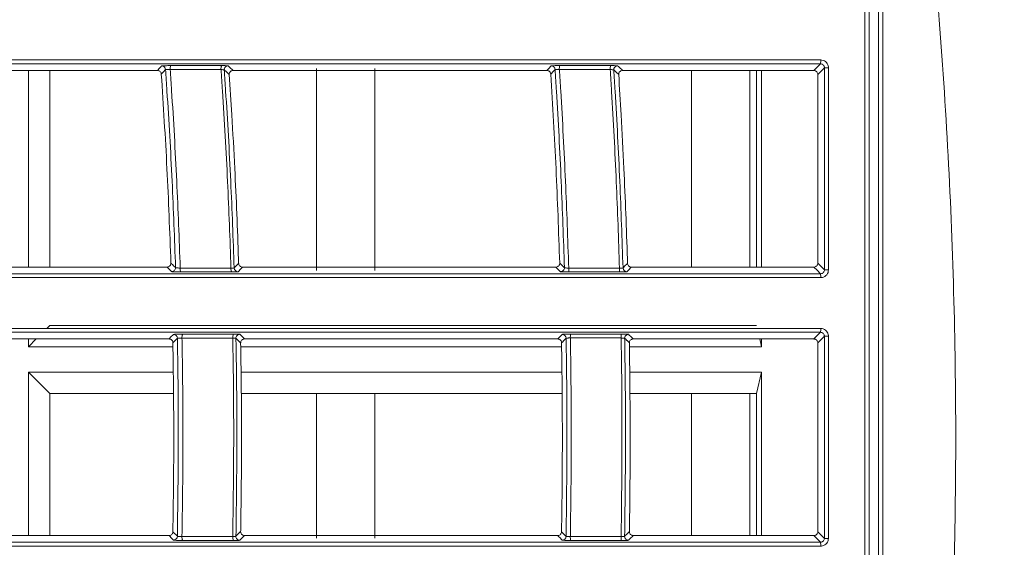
# Model space of a CAD drawing. Header units: millimetres. Extents: x 0 to 1118, y 0 to 864.
# Tile 416 of 512: x 590 to 603, y 419 to 426. Entities that reach past the tile are written whole.
import ezdxf

# ---------------------------------------------------------------- set-up
doc = ezdxf.new("R2010")
doc.units = ezdxf.units.MM
doc.styles.add('SLDTEXTSTYLE0', font='TXT', dxfattribs={"width": 0.605})
doc.dimstyles.new('SLDDIMSTYLE0', dxfattribs={"dimtxt": 3.175, "dimasz": 3.302, "dimexe": 0, "dimexo": 0.0625, "dimgap": 0.79375, "dimtad": 0, "dimdec": 1, "dimlfac": 4, "dimrnd": 1e-09, "dimzin": 12, "dimdsep": 46, "dimtxsty": 'SLDTEXTSTYLE0', "dimsah": 1, "dimcen": 0.09, "dimadec": 0, "dimazin": 3, "dimtfac": 1, "dimtofl": 0, "dimtmove": 0, "dimatfit": 3, "dimfxl": 1, "dimfrac": 2, "dimtolj": 1, "dimtzin": 12, "dimarcsym": 0})

# ---------------------------------------------------------------- blocks, each defined once
blk = doc.blocks.new('_D')
at = {"color": 7, "linetype": 'Continuous', "lineweight": 0}
for p, q in [((523.725, 418.739), (523.725, 362.273)), ((602.598, 372.505), (602.598, 362.273)), ((523.725, 363.873), (554.251, 363.873)), ((602.598, 363.873), (565.165, 363.873))]:
    blk.add_line(p, q, dxfattribs=at)
for points in [[(523.725, 363.873), (527.027, 363.365), (527.027, 364.381)], [(602.598, 363.873), (599.296, 364.381), (599.296, 363.365)]]:
    blk.add_solid(points, dxfattribs=at)
at = {"color": 7, "linetype": 'Continuous', "lineweight": 0, "insert": (554.251, 365.529), "char_height": 3.175, "attachment_point": 1, "style": 'SLDTEXTSTYLE0'}
blk.add_mtext('315.5', dxfattribs=at)

msp = doc.modelspace()

# ---------------------------------------------------------------- linework, layer by layer
at = {"color": 7, "linetype": 'Continuous', "lineweight": 15}
for p, q in [((600.9789, 436.4696), (600.9789, 404.347)), ((587.6638, 425.127), (591.7029, 425.127)), ((590.044, 425.127), (590.044, 422.5976)), ((590.317, 422.5976), (590.317, 425.127)), ((592.6764, 425.127), (596.7134, 425.127)), ((593.7482, 425.1508), (593.7482, 422.5558)), ((594.4982, 422.5558), (594.4982, 425.1508)), ((597.6872, 425.127), (600.1486, 425.1269)), ((598.5732, 425.127), (598.5732, 422.5976)), ((599.3232, 425.1269), (599.3232, 422.5976)), ((599.4107, 425.1269), (599.4107, 422.5976)), ((599.4763, 422.5976), (599.4763, 425.1269)), ((591.8263, 422.5976), (587.7948, 422.5976)), ((596.8283, 422.5976), (592.798, 422.5976)), ((600.1486, 422.5976), (597.8005, 422.5976)), ((590.317, 421.8458), (590.2799, 421.8088)), ((599.4107, 421.8458), (590.317, 421.8458)), ((587.8225, 421.673), (591.8522, 421.673)), ((590.044, 421.673), (590.044, 421.5728)), ((590.1442, 421.673), (590.044, 421.5728)), ((590.044, 421.5728), (591.9027, 421.5728)), ((592.7743, 421.5728), (596.9028, 421.5728)), ((592.8236, 421.673), (596.8524, 421.673)), ((597.7751, 421.5728), (599.4763, 421.5728)), ((597.8244, 421.673), (600.1486, 421.673)), ((599.4523, 421.673), (599.4763, 421.5728)), ((599.4763, 421.5728), (599.4763, 421.673)), ((591.9056, 421.2438), (590.044, 421.2438)), ((590.044, 421.2438), (590.044, 419.1436)), ((590.317, 420.9708), (590.044, 421.2438)), ((596.9056, 421.2438), (592.7788, 421.2438)), ((599.4763, 421.2438), (597.7794, 421.2438)), ((599.4107, 420.9708), (599.4763, 421.2438)), ((599.4763, 419.1436), (599.4763, 421.2438)), ((590.317, 420.9708), (591.908, 420.9708)), ((590.317, 419.1436), (590.317, 420.9708)), ((592.7815, 420.9708), (596.9078, 420.9708)), ((593.7482, 420.9708), (593.7482, 419.1108)), ((594.4982, 419.1108), (594.4982, 420.9708)), ((597.7818, 420.9708), (599.4107, 420.9708)), ((598.5732, 420.9708), (598.5732, 419.1436)), ((599.3232, 420.9708), (599.3232, 419.1436)), ((599.4107, 420.9708), (599.4107, 419.1436)), ((591.8522, 419.1436), (587.8225, 419.1436)), ((596.8524, 419.1436), (592.8236, 419.1436)), ((600.1486, 419.1436), (597.8244, 419.1436))]:
    msp.add_line(p, q, dxfattribs=at)
at = {"color": 9, "linetype": 'Continuous', "lineweight": 0}
for p, q in [((592.7736, 421.6225), (592.7129, 421.6817)), ((591.9593, 419.1345), (591.9022, 419.193))]:
    msp.add_line(p, q, dxfattribs=at)
at = {"color": 9, "linetype": 'Continuous', "lineweight": 0, "flags": 128}
for points in [[(591.7029, 425.127), (591.7307, 425.157), (591.7497, 425.1775), (591.7568, 425.1852)], [(591.807, 425.1387), (591.7799, 425.1094), (591.7528, 425.0801)], [(592.5627, 425.1332), (592.563, 425.1433), (592.5643, 425.1494)], [(592.6265, 425.074), (592.5946, 425.1036), (592.5938, 425.1043), (592.5627, 425.1332)], [(592.6122, 425.1866), (592.6433, 425.1577), (592.6651, 425.1375), (592.6764, 425.127)], [(596.7134, 425.127), (596.7227, 425.1369), (596.7417, 425.1573), (596.7607, 425.1777), (596.7684, 425.1858)], [(596.8184, 425.1391), (596.7908, 425.1095), (596.7727, 425.0902), (596.7633, 425.08)], [(597.5738, 425.1334), (597.5741, 425.1436), (597.5765, 425.1533)], [(597.6373, 425.074), (597.6055, 425.1037), (597.6047, 425.1045), (597.583, 425.1247), (597.5738, 425.1334)], [(597.6235, 425.1866), (597.6327, 425.1779), (597.6544, 425.1577), (597.676, 425.1375), (597.6872, 425.127)], [(600.1486, 425.1269), (600.1921, 425.1706), (600.2341, 425.2125)], [(600.284, 425.1625), (600.2413, 425.1197), (600.1985, 425.0769)], [(591.886, 422.5394), (591.8571, 422.5676), (591.836, 422.5881), (591.8263, 422.5976)], [(591.8762, 422.6496), (591.9062, 422.6203), (591.9074, 422.6192), (591.9363, 422.591)], [(592.6902, 422.5864), (592.7191, 422.616), (592.748, 422.6456)], [(592.798, 422.5976), (592.768, 422.5669), (592.7483, 422.5467), (592.7399, 422.538)], [(596.8887, 422.5387), (596.8803, 422.5469), (596.8594, 422.5673), (596.8385, 422.5876), (596.8283, 422.5976)], [(596.8782, 422.6493), (596.9085, 422.6197), (596.9096, 422.6187), (596.9305, 422.5983), (596.9388, 422.5902)], [(597.6927, 422.5865), (597.7217, 422.6162), (597.7405, 422.6356), (597.7506, 422.6459)], [(597.8005, 422.5976), (597.7903, 422.5871), (597.7706, 422.5669), (597.7509, 422.5467), (597.7425, 422.538)], [(600.2341, 422.512), (600.1886, 422.5575), (600.1486, 422.5976)], [(600.1985, 422.6476), (600.2413, 422.6049), (600.284, 422.5621)], [(591.8522, 421.673), (591.8815, 421.703), (591.9014, 421.7235), (591.909, 421.7312)], [(592.7625, 421.7326), (592.7921, 421.7037), (592.8128, 421.6836), (592.8236, 421.673)], [(596.8524, 421.673), (596.8623, 421.683), (596.8822, 421.7033), (596.9021, 421.7237), (596.9101, 421.7319)], [(597.7636, 421.7326), (597.7725, 421.7239), (597.7931, 421.7037), (597.8137, 421.6835), (597.8244, 421.673)], [(600.1486, 421.673), (600.1922, 421.7166), (600.2341, 421.7586)], [(600.284, 421.7085), (600.2413, 421.6657), (600.1985, 421.6229)], [(591.9593, 421.6822), (591.9308, 421.6529), (591.9022, 421.6236)], [(596.9603, 421.6828), (596.9313, 421.6532), (596.9124, 421.6339), (596.9024, 421.6237)], [(597.7745, 421.6224), (597.7441, 421.6521), (597.7433, 421.6529), (597.7227, 421.6731), (597.7138, 421.6818)], [(592.7129, 419.1349), (592.7433, 419.1645), (592.7736, 419.1941)], [(596.9024, 419.193), (596.9313, 419.1634), (596.9323, 419.1624), (596.9522, 419.1421), (596.9603, 419.1339)], [(597.7138, 419.1348), (597.7441, 419.1645), (597.7639, 419.1839), (597.7745, 419.1943)], [(600.1985, 419.1937), (600.2413, 419.1509), (600.284, 419.1081)], [(591.909, 419.0854), (591.8815, 419.1136), (591.8616, 419.1341), (591.8522, 419.1436)], [(592.8236, 419.1436), (592.7921, 419.1129), (592.7715, 419.0928), (592.7625, 419.084)], [(596.9101, 419.0848), (596.9021, 419.093), (596.8822, 419.1133), (596.8623, 419.1336), (596.8524, 419.1436)], [(597.8244, 419.1436), (597.8137, 419.1331), (597.7931, 419.1129), (597.7725, 419.0927), (597.7636, 419.084)], [(600.2341, 419.058), (600.1886, 419.1036), (600.1486, 419.1436)]]:
    msp.add_lwpolyline(points, dxfattribs=at)
at = {"color": 9, "linetype": 'Continuous', "lineweight": 0}
for centre, radius, start, end in [((599.8732, 425.2508), 0.3628, 353.9516, 1.87584), ((591.7571, 425.1351), 0.05, 4.04526, 90.33088), ((591.9457, 425.1504), 0.0797, 150.81353, 188.51305), ((592.6038, 425.1505), 0.0833, 152.2151, 188.15716), ((596.7685, 425.1358), 0.05, 3.77976, 90.14508), ((597.0057, 425.1512), 0.1324, 163.12464, 185.16785), ((597.6763, 425.1513), 0.1487, 165.05224, 184.60786), ((600.323, 419.6749), 5.4877, 89.86691, 90.40732), ((591.8862, 422.5895), 0.05, 269.68238, 1.75088), ((592.073, 422.5736), 0.0778, 171.62924, 209.50886), ((592.7298, 422.5735), 0.0812, 171.92703, 208.12108), ((596.8888, 422.5888), 0.05, 269.86534, 1.61724), ((597.1238, 422.573), 0.13, 174.83563, 197.03954), ((597.7932, 422.573), 0.1461, 175.39356, 195.1013), ((599.9066, 422.4739), 0.3297, 357.9474, 6.63506), ((600.323, 411.4057), 11.1564, 89.93401, 90.20063), ((591.9093, 421.6812), 0.05, 1.14079, 90.32418), ((592.0966, 421.6967), 0.0786, 150.59872, 188.46502), ((592.7533, 421.6968), 0.0822, 152.02269, 188.10842), ((596.9102, 421.6818), 0.05, 1.07372, 90.14659), ((597.1459, 421.6974), 0.1309, 163.00621, 185.18616), ((597.815, 421.6975), 0.147, 164.93432, 184.62346), ((599.9105, 421.7967), 0.3258, 353.29071, 2.10266), ((600.3231, 403.3891), 18.3194, 89.95999, 90.12245), ((592.0966, 419.1199), 0.0786, 171.53495, 209.40127), ((592.7534, 419.1198), 0.0823, 171.90715, 207.94522), ((596.9102, 419.1348), 0.05, 269.8532, 358.92636), ((597.1459, 419.1192), 0.1309, 174.8139, 196.99373), ((597.815, 419.1192), 0.147, 175.37656, 195.06568), ((599.9105, 419.02), 0.3258, 357.89739, 6.70924), ((600.3232, 437.5511), 18.443, 269.87809, 270.03947)]:
    msp.add_arc(centre, radius, start, end, dxfattribs=at)
at = {"color": 7, "linetype": 'Continuous', "lineweight": 15}
for centre, start, end in [((592.6126, 425.1365), 90.4613, 165.06016), ((597.6237, 425.1365), 90.27364, 160.47944), ((592.7403, 422.5881), 181.89334, 269.54526), ((597.7427, 422.588), 181.76912, 269.73119), ((592.7629, 421.6826), 90.45387, 180.97712), ((597.7638, 421.6826), 90.27514, 180.90622), ((591.9093, 419.1355), 269.67555, 358.85949), ((592.7629, 419.1341), 179.02288, 269.54613), ((597.7638, 419.134), 179.09378, 269.72486)]:
    msp.add_arc(centre, 0.05, start, end, dxfattribs=at)
for points, knots in [([(600.8039, 432.8719), (600.8039, 431.0766), (600.8036, 422.7677), (600.8038, 414.4587), (600.804, 407.945)], [0, 0, 0, 0, 0.2160676, 1, 1, 1, 1]), ([(600.8606, 432.5677), (600.8605, 426.3041), (600.8604, 418.1979), (600.8606, 410.0917), (600.8607, 408.2492)], [0, 0, 0, 0, 0.7727038, 1, 1, 1, 1]), ([(601.0356, 409.2388), (601.0357, 415.7525), (601.0357, 423.1989), (601.0356, 430.6454), (601.0356, 431.5782)], [0, 0, 0, 0, 0.874734, 1, 1, 1, 1]), ([(575.0212, 425.2641), (576.5125, 425.264), (579.5003, 425.2639), (584.114, 425.2636), (588.032, 425.2634), (591.2071, 425.2633), (593.8998, 425.2631), (596.9077, 425.2629), (599.125, 425.2627), (600.2359, 425.2627)], [0, 0, 0, 0, 0.1860279, 0.3727113, 0.5587335, 0.6521885, 0.7456399, 0.8725715, 1, 1, 1, 1]), ([(600.2341, 425.2125), (599.1268, 425.2125), (596.9073, 425.2125), (593.9006, 425.2125), (591.2088, 425.2125), (588.0321, 425.2125), (584.1076, 425.2124), (579.5066, 425.2124), (576.4599, 425.2123), (575.0014, 425.2123), (575.0014, 425.2123)], [0, 0, 0, 0, 0.1269303, 0.2544168, 0.3474197, 0.440426, 0.6273349, 0.8133352, 0.9999994, 1, 1, 1, 1]), ([(591.7528, 425.0801), (591.7519, 425.0857), (591.75, 425.0967), (591.7406, 425.1111), (591.7274, 425.1216), (591.714, 425.1264), (591.7057, 425.1268), (591.7029, 425.127)], [0, 0, 0, 0, 0.2205461, 0.4409972, 0.663388, 0.8886608, 1, 1, 1, 1]), ([(592.6764, 425.127), (592.6707, 425.1264), (592.6592, 425.1253), (592.6439, 425.1164), (592.6326, 425.1033), (592.6266, 425.0884), (592.6265, 425.0784), (592.6265, 425.074)], [0, 0, 0, 0, 0.2129422, 0.4259916, 0.6359589, 0.8408409, 1, 1, 1, 1]), ([(596.7633, 425.08), (596.7623, 425.0856), (596.7605, 425.0967), (596.751, 425.1111), (596.7377, 425.1217), (596.7243, 425.1264), (596.716, 425.1268), (596.7134, 425.127)], [0, 0, 0, 0, 0.2229323, 0.4458199, 0.6692378, 0.8933923, 1, 1, 1, 1]), ([(597.6872, 425.127), (597.6815, 425.1264), (597.6702, 425.1253), (597.6551, 425.1166), (597.6439, 425.1038), (597.6376, 425.0888), (597.6374, 425.0786), (597.6373, 425.074)], [0, 0, 0, 0, 0.2088182, 0.4177548, 0.6254119, 0.8313418, 1, 1, 1, 1]), ([(600.1985, 425.0769), (600.198, 425.0825), (600.1969, 425.0938), (600.1883, 425.1088), (600.1756, 425.1201), (600.1615, 425.1261), (600.1522, 425.1267), (600.1486, 425.1269)], [0, 0, 0, 0, 0.2148128, 0.42958517, 0.64432625, 0.85904208, 1, 1, 1, 1]), ([(591.7528, 425.0801), (591.7789, 424.6745), (591.8308, 423.8649), (591.8611, 423.0542), (591.8762, 422.6496)], [0, 0, 0, 0, 0.50094125, 1, 1, 1, 1]), ([(592.6265, 425.074), (592.6378, 424.9018), (592.6641, 424.4993), (592.7074, 423.7086), (592.7341, 423.0712), (592.7474, 422.6642), (592.748, 422.6456)], [0, 0, 0, 0, 0.21290796, 0.49766498, 0.97704371, 1, 1, 1, 1]), ([(596.7633, 425.08), (596.7875, 424.6744), (596.8359, 423.8647), (596.8641, 423.0539), (596.8782, 422.6493)], [0, 0, 0, 0, 0.5008807, 1, 1, 1, 1]), ([(597.6373, 425.074), (597.6478, 424.9021), (597.6724, 424.4994), (597.7127, 423.7096), (597.7376, 423.0721), (597.75, 422.6654), (597.7506, 422.6459)], [0, 0, 0, 0, 0.21261424, 0.49780627, 0.97595725, 1, 1, 1, 1]), ([(600.1985, 425.0769), (600.1985, 424.9265), (600.1985, 424.5507), (600.1986, 423.9496), (600.1985, 423.2903), (600.1985, 422.8563), (600.1985, 422.6476)], [0, 0, 0, 0, 0.1857947, 0.4640633, 0.7423319, 1, 1, 1, 1]), ([(591.8263, 422.5976), (591.8319, 422.5982), (591.8433, 422.5993), (591.8583, 422.6082), (591.8697, 422.6212), (591.8757, 422.6358), (591.876, 422.6455), (591.8762, 422.6496)], [0, 0, 0, 0, 0.2134453, 0.4268374, 0.639847, 0.8506853, 1, 1, 1, 1]), ([(592.748, 422.6456), (592.7487, 422.6402), (592.7502, 422.6292), (592.759, 422.6148), (592.7716, 422.604), (592.7854, 422.5984), (592.7944, 422.5978), (592.798, 422.5976)], [0, 0, 0, 0, 0.2133747, 0.4267123, 0.6413885, 0.8603553, 1, 1, 1, 1]), ([(596.8283, 422.5976), (596.8339, 422.5982), (596.8451, 422.5993), (596.8601, 422.608), (596.8714, 422.6207), (596.8776, 422.6353), (596.878, 422.6451), (596.8782, 422.6493)], [0, 0, 0, 0, 0.2110835, 0.4221307, 0.6333314, 0.8442371, 1, 1, 1, 1]), ([(597.7506, 422.6459), (597.7513, 422.6403), (597.7528, 422.6292), (597.7617, 422.6146), (597.7746, 422.6038), (597.7884, 422.5983), (597.7972, 422.5978), (597.8005, 422.5976)], [0, 0, 0, 0, 0.2170728, 0.4340957, 0.6514075, 0.8701078, 1, 1, 1, 1]), ([(600.1486, 422.5976), (600.1542, 422.5981), (600.1654, 422.5993), (600.1804, 422.6079), (600.1917, 422.6206), (600.1977, 422.6346), (600.1983, 422.6439), (600.1985, 422.6476)], [0, 0, 0, 0, 0.214534, 0.4290791, 0.6436526, 0.8584181, 1, 1, 1, 1]), ([(573.8385, 422.5121), (573.8385, 422.5121), (575.1905, 422.5121), (578.3433, 422.5121), (582.8541, 422.512), (586.7705, 422.512), (589.9291, 422.512), (592.8225, 422.512), (595.5962, 422.512), (598.2388, 422.512), (599.569, 422.512), (600.2341, 422.512)], [0, 0, 0, 0, 0.0000005, 0.1772077, 0.3550449, 0.5322584, 0.6212613, 0.7102617, 0.8547414, 0.9273728, 1, 1, 1, 1]), ([(600.2361, 422.4621), (599.5752, 422.4621), (598.2535, 422.4621), (595.6133, 422.4622), (592.8419, 422.4623), (589.9501, 422.4624), (586.7955, 422.4625), (584.3896, 422.4626), (582.8148, 422.4626), (582.7696, 422.4626)], [0, 0, 0, 0, 0.1110655, 0.2221375, 0.445538, 0.5818196, 0.7181056, 0.9918951, 1, 1, 1, 1]), ([(592.6582, 422.5352), (592.5468, 422.5352), (592.329, 422.5353), (592.1115, 422.5353), (592.0053, 422.5353)], [0, 0, 0, 0, 0.5116472, 1, 1, 1, 1]), ([(600.2341, 421.7586), (599.3498, 421.7586), (597.5806, 421.7586), (594.9427, 421.7586), (592.1255, 421.7586), (589.1376, 421.7586), (585.9906, 421.7585), (582.3636, 421.7585), (578.2975, 421.7585), (575.2945, 421.7584), (573.8385, 421.7584), (573.8385, 421.7584)], [0, 0, 0, 0, 0.0965628, 0.1932038, 0.2898019, 0.4081682, 0.5266043, 0.6449911, 0.8224953, 0.9999994, 1, 1, 1, 1]), ([(582.9043, 421.8088), (584.4524, 421.8088), (586.778, 421.8088), (589.9387, 421.8088), (592.8291, 421.8087), (595.6012, 421.8087), (598.242, 421.8087), (599.5714, 421.8086), (600.2361, 421.8086)], [0, 0, 0, 0, 0.2747622, 0.4127574, 0.5507485, 0.7747711, 0.887389, 1, 1, 1, 1]), ([(591.9022, 421.6236), (591.9016, 421.6292), (591.9003, 421.6403), (591.8916, 421.6551), (591.8789, 421.6663), (591.865, 421.6722), (591.8558, 421.6728), (591.8522, 421.673)], [0, 0, 0, 0, 0.2133869, 0.4267124, 0.6419096, 0.8600281, 1, 1, 1, 1]), ([(591.9022, 421.6236), (591.9076, 421.2186), (591.9185, 420.4084), (591.9076, 419.5982), (591.9022, 419.193)], [0, 0, 0, 0, 0.4999105, 1, 1, 1, 1]), ([(592.8236, 421.673), (592.8179, 421.6724), (592.8064, 421.6713), (592.7911, 421.6624), (592.7799, 421.6494), (592.7742, 421.6352), (592.7738, 421.626), (592.7736, 421.6225)], [0, 0, 0, 0, 0.2192993, 0.4386406, 0.6546324, 0.8654068, 1, 1, 1, 1]), ([(592.7736, 421.6225), (592.7763, 421.4495), (592.7825, 421.0448), (592.7861, 420.2524), (592.7809, 419.616), (592.7739, 419.2113), (592.7736, 419.1941)], [0, 0, 0, 0, 0.213747, 0.5000019, 0.9788255, 1, 1, 1, 1]), ([(596.9024, 421.6237), (596.9018, 421.6293), (596.9005, 421.6405), (596.8916, 421.6554), (596.8788, 421.6665), (596.8649, 421.6722), (596.8559, 421.6728), (596.8524, 421.673)], [0, 0, 0, 0, 0.21619748, 0.43238509, 0.6490986, 0.86642942, 1, 1, 1, 1]), ([(596.9024, 421.6237), (596.9075, 421.2186), (596.9176, 420.4084), (596.9075, 419.5981), (596.9024, 419.193)], [0, 0, 0, 0, 0.4999223, 1, 1, 1, 1]), ([(597.8244, 421.673), (597.8188, 421.6724), (597.8075, 421.6713), (597.7924, 421.6626), (597.7811, 421.6498), (597.7752, 421.6356), (597.7747, 421.6262), (597.7745, 421.6224)], [0, 0, 0, 0, 0.2148516, 0.4296907, 0.6432932, 0.8551175, 1, 1, 1, 1]), ([(597.7745, 421.6224), (597.7769, 421.4496), (597.7827, 421.045), (597.7861, 420.2535), (597.7813, 419.6168), (597.7748, 419.2122), (597.7745, 419.1943)], [0, 0, 0, 0, 0.2134375, 0.5000017, 0.9778557, 1, 1, 1, 1]), ([(600.1985, 421.6229), (600.198, 421.6286), (600.1969, 421.6398), (600.1883, 421.6548), (600.1756, 421.6661), (600.1615, 421.6721), (600.1523, 421.6727), (600.1486, 421.673)], [0, 0, 0, 0, 0.2148091, 0.4296449, 0.6444052, 0.8591302, 1, 1, 1, 1]), ([(600.1985, 421.6229), (600.1985, 421.4725), (600.1985, 421.0967), (600.1985, 420.4956), (600.1985, 419.8363), (600.1985, 419.4023), (600.1985, 419.1937)], [0, 0, 0, 0, 0.1857926, 0.464062, 0.7423314, 1, 1, 1, 1]), ([(591.8522, 419.1436), (591.8579, 419.1442), (591.8692, 419.1453), (591.8843, 419.1542), (591.8956, 419.1672), (591.9013, 419.181), (591.902, 419.1899), (591.9022, 419.193)], [0, 0, 0, 0, 0.2203562, 0.440692, 0.6602946, 0.8774607, 1, 1, 1, 1]), ([(592.7736, 419.1941), (592.774, 419.1886), (592.7749, 419.1776), (592.783, 419.1628), (592.7951, 419.1514), (592.8093, 419.1447), (592.8192, 419.144), (592.8236, 419.1436)], [0, 0, 0, 0, 0.206533, 0.413042, 0.6207959, 0.832784, 1, 1, 1, 1]), ([(596.8524, 419.1436), (596.8581, 419.1442), (596.8693, 419.1453), (596.8843, 419.154), (596.8956, 419.1668), (596.9015, 419.1806), (596.9022, 419.1896), (596.9024, 419.193)], [0, 0, 0, 0, 0.2174786, 0.434976, 0.652504, 0.8696667, 1, 1, 1, 1]), ([(597.7745, 419.1943), (597.7749, 419.1887), (597.7758, 419.1775), (597.7841, 419.1625), (597.7965, 419.1511), (597.8107, 419.1446), (597.8204, 419.1439), (597.8244, 419.1436)], [0, 0, 0, 0, 0.2106388, 0.4212806, 0.6321452, 0.844332, 1, 1, 1, 1]), ([(600.1486, 419.1436), (600.1542, 419.1442), (600.1654, 419.1453), (600.1804, 419.1539), (600.1917, 419.1666), (600.1977, 419.1807), (600.1983, 419.19), (600.1985, 419.1937)], [0, 0, 0, 0, 0.2145319, 0.4290743, 0.6437081, 0.8584216, 1, 1, 1, 1]), ([(573.8385, 419.0582), (573.8385, 419.0582), (575.2919, 419.0582), (578.2952, 419.0581), (582.8658, 419.0581), (586.7673, 419.0581), (589.9275, 419.0581), (592.8207, 419.0581), (595.595, 419.058), (598.2382, 419.058), (599.5688, 419.058), (600.2341, 419.058)], [0, 0, 0, 0, 0.0000006, 0.1771926, 0.3550155, 0.5322136, 0.6212089, 0.7102014, 0.8547115, 0.927358, 1, 1, 1, 1]), ([(592.6807, 419.0813), (592.5686, 419.0813), (592.3509, 419.0813), (592.1335, 419.0813), (592.0281, 419.0813)], [0, 0, 0, 0, 0.5152175, 1, 1, 1, 1]), ([(600.2361, 419.008), (599.5751, 419.008), (598.253, 419.008), (595.6121, 419.0079), (592.84, 419.0079), (589.949, 419.0078), (586.7902, 419.0078), (582.8968, 419.0078), (578.3063, 419.0077), (575.3433, 419.0077), (573.8591, 419.0077)], [0, 0, 0, 0, 0.0722281, 0.1444603, 0.2897416, 0.3783421, 0.4669454, 0.6449431, 0.8221559, 1, 1, 1, 1])]:
    msp.add_open_spline(points, degree=3, knots=knots, dxfattribs=at)
at = {"color": 9, "linetype": 'Continuous', "lineweight": 0}
for points, knots in [([(601.0357, 409.2388), (601.2237, 410.4713), (601.5998, 412.9369), (601.901, 416.6678), (602.0093, 420.4083), (601.901, 424.1489), (601.5998, 427.8799), (601.2236, 430.3456), (601.0356, 431.5782)], [0, 0, 0, 0, 0.1666302, 0.3333272, 0.4999922, 0.6666582, 0.8333642, 1, 1, 1, 1]), ([(600.3357, 425.1626), (600.3352, 425.17), (600.334, 425.1886), (600.322, 425.2167), (600.2995, 425.2421), (600.2695, 425.2593), (600.2471, 425.2615), (600.2359, 425.2627)], [0, 0, 0, 0, 0.1416907, 0.3564808, 0.5711002, 0.7855908, 1, 1, 1, 1]), ([(591.876, 425.1893), (591.8745, 425.1893), (591.862, 425.1893), (591.8375, 425.1891), (591.8055, 425.1885), (591.7794, 425.1875), (591.7613, 425.1864), (591.7583, 425.1856), (591.7568, 425.1852)], [0, 0, 0, 0, 0.0269872, 0.2220239, 0.4166, 0.6110057, 0.8055031, 1, 1, 1, 1]), ([(591.8668, 425.1386), (591.866, 425.1387), (591.8597, 425.1391), (591.8475, 425.1397), (591.8314, 425.1402), (591.8183, 425.1402), (591.8092, 425.1397), (591.8078, 425.139), (591.807, 425.1387)], [0, 0, 0, 0, 0.0271121, 0.2228013, 0.4176395, 0.6117628, 0.8058222, 1, 1, 1, 1]), ([(591.9363, 422.591), (591.9226, 422.9613), (591.8948, 423.72), (591.8459, 424.569), (591.8132, 425.0477), (591.807, 425.1387)], [0, 0, 0, 0, 0.4357781, 0.8927884, 1, 1, 1, 1]), ([(592.5213, 425.1387), (592.408, 425.1387), (592.1897, 425.1387), (591.9717, 425.1386), (591.8668, 425.1386)], [0, 0, 0, 0, 0.51896851, 1, 1, 1, 1]), ([(591.8668, 425.1386), (591.8729, 425.049), (591.9054, 424.5713), (591.9544, 423.7203), (591.9824, 422.9582), (591.9961, 422.5849)], [0, 0, 0, 0, 0.10539117, 0.5617314, 1, 1, 1, 1]), ([(591.876, 425.1893), (591.9808, 425.1893), (592.1987, 425.1893), (592.4169, 425.1893), (592.5301, 425.1893)], [0, 0, 0, 0, 0.4810338, 1, 1, 1, 1]), ([(592.6494, 422.5849), (592.6359, 422.9566), (592.6083, 423.7169), (592.5598, 424.5679), (592.5275, 425.0473), (592.5213, 425.1387)], [0, 0, 0, 0, 0.43632523, 0.89255647, 1, 1, 1, 1]), ([(592.5627, 425.1332), (592.5619, 425.1336), (592.5603, 425.1345), (592.551, 425.136), (592.5378, 425.1375), (592.5268, 425.1383), (592.5213, 425.1387)], [0, 0, 0, 0, 0.2489616, 0.4990583, 0.7494528, 1, 1, 1, 1]), ([(592.6122, 425.1866), (592.6107, 425.187), (592.6076, 425.1877), (592.5891, 425.1886), (592.5629, 425.1892), (592.541, 425.1893), (592.5301, 425.1893)], [0, 0, 0, 0, 0.2496364, 0.4997205, 0.7498907, 1, 1, 1, 1]), ([(592.5627, 425.1332), (592.5686, 425.0445), (592.6007, 424.5676), (592.6491, 423.7189), (592.6767, 422.9582), (592.6902, 422.5864)], [0, 0, 0, 0, 0.1045552, 0.5623136, 1, 1, 1, 1]), ([(596.879, 425.1896), (596.8691, 425.1896), (596.8479, 425.1895), (596.817, 425.189), (596.7909, 425.1881), (596.7728, 425.187), (596.7698, 425.1862), (596.7684, 425.1858)], [0, 0, 0, 0, 0.18111877, 0.38594215, 0.59057588, 0.79529677, 1, 1, 1, 1]), ([(596.8739, 425.1392), (596.8689, 425.1395), (596.8582, 425.1402), (596.8427, 425.1406), (596.8297, 425.1406), (596.8206, 425.1401), (596.8191, 425.1394), (596.8184, 425.1391)], [0, 0, 0, 0, 0.1816754, 0.3867486, 0.5912164, 0.7955442, 1, 1, 1, 1]), ([(596.9388, 422.5902), (596.9262, 422.9597), (596.9003, 423.7168), (596.8548, 424.5662), (596.8243, 425.0461), (596.8184, 425.1391)], [0, 0, 0, 0, 0.4347113, 0.8904603, 1, 1, 1, 1]), ([(597.528, 425.1393), (597.4163, 425.1393), (597.1981, 425.1393), (596.9801, 425.1393), (596.8739, 425.1392)], [0, 0, 0, 0, 0.512345, 1, 1, 1, 1]), ([(596.8739, 425.1392), (596.8797, 425.0473), (596.9101, 424.5682), (596.9557, 423.7169), (596.9817, 422.957), (596.9944, 422.5847)], [0, 0, 0, 0, 0.10802776, 0.56312594, 1, 1, 1, 1]), ([(596.879, 425.1896), (596.9852, 425.1896), (597.203, 425.1896), (597.4209, 425.1896), (597.5326, 425.1896)], [0, 0, 0, 0, 0.4876541, 1, 1, 1, 1]), ([(597.6475, 422.5847), (597.635, 422.9553), (597.6093, 423.7133), (597.5642, 424.5647), (597.5339, 425.0455), (597.528, 425.1393)], [0, 0, 0, 0, 0.4348891, 0.8897138, 1, 1, 1, 1]), ([(597.5738, 425.1334), (597.5737, 425.1335), (597.5732, 425.134), (597.5693, 425.1351), (597.5591, 425.1366), (597.5448, 425.1381), (597.5336, 425.1389), (597.528, 425.1393)], [0, 0, 0, 0, 0.0613064, 0.2952473, 0.5300646, 0.7650976, 1, 1, 1, 1]), ([(597.6235, 425.1866), (597.6233, 425.1867), (597.6223, 425.1872), (597.6146, 425.188), (597.5943, 425.1889), (597.566, 425.1895), (597.5437, 425.1896), (597.5326, 425.1896)], [0, 0, 0, 0, 0.0615117, 0.2959398, 0.5306801, 0.7653411, 1, 1, 1, 1]), ([(597.5738, 425.1334), (597.5795, 425.0425), (597.6095, 424.5643), (597.6545, 423.7155), (597.6802, 422.9571), (597.6927, 422.5865)], [0, 0, 0, 0, 0.1072441, 0.5637097, 1, 1, 1, 1]), ([(600.2341, 425.2125), (600.2397, 425.212), (600.2509, 425.2109), (600.2659, 425.2023), (600.2772, 425.1896), (600.2831, 425.1755), (600.2837, 425.1662), (600.284, 425.1625)], [0, 0, 0, 0, 0.2143433, 0.4288389, 0.6434906, 0.8582777, 1, 1, 1, 1]), ([(600.284, 422.5621), (600.284, 422.9954), (600.284, 423.6541), (600.284, 424.5209), (600.284, 424.9544), (600.284, 425.1625)], [0, 0, 0, 0, 0.4999601, 0.7599196, 1, 1, 1, 1]), ([(600.3357, 425.1626), (600.3358, 424.9545), (600.3358, 424.521), (600.3358, 423.6542), (600.3359, 422.9955), (600.3359, 422.5621)], [0, 0, 0, 0, 0.2400798, 0.500039, 1, 1, 1, 1]), ([(591.9961, 422.5849), (591.9904, 422.5851), (591.9792, 422.5856), (591.9628, 422.5867), (591.9491, 422.5881), (591.9397, 422.5895), (591.9366, 422.5905), (591.9363, 422.5909), (591.9363, 422.591)], [0, 0, 0, 0, 0.1948502, 0.3899449, 0.5853121, 0.7808086, 0.9761099, 1, 1, 1, 1]), ([(591.9961, 422.5849), (592.1023, 422.5849), (592.32, 422.5849), (592.5379, 422.5849), (592.6494, 422.5849)], [0, 0, 0, 0, 0.488346, 1, 1, 1, 1]), ([(592.6902, 422.5864), (592.6895, 422.586), (592.688, 422.5853), (592.6789, 422.5847), (592.6658, 422.5845), (592.6549, 422.5848), (592.6494, 422.5849)], [0, 0, 0, 0, 0.2493944, 0.4985653, 0.7474971, 1, 1, 1, 1]), ([(596.9944, 422.5847), (596.9887, 422.5849), (596.9774, 422.5854), (596.9615, 422.5864), (596.9489, 422.5877), (596.9407, 422.589), (596.9394, 422.5898), (596.9388, 422.5902)], [0, 0, 0, 0, 0.2050731, 0.4103396, 0.6158422, 0.821457, 1, 1, 1, 1]), ([(596.9944, 422.5847), (597.102, 422.5847), (597.3196, 422.5847), (597.5374, 422.5847), (597.6475, 422.5847)], [0, 0, 0, 0, 0.4946792, 1, 1, 1, 1]), ([(597.6927, 422.5865), (597.692, 422.5861), (597.6905, 422.5854), (597.6814, 422.5847), (597.6683, 422.5844), (597.6561, 422.5845), (597.649, 422.5847), (597.6475, 422.5847)], [0, 0, 0, 0, 0.2340667, 0.4680293, 0.7017403, 0.9355037, 1, 1, 1, 1]), ([(591.886, 422.5394), (591.886, 422.5394), (591.8867, 422.5389), (591.8927, 422.5381), (591.9116, 422.5369), (591.9388, 422.536), (591.9716, 422.5354), (591.9941, 422.5353), (592.0053, 422.5353)], [0, 0, 0, 0, 0.0239204, 0.2192502, 0.4146453, 0.6098792, 0.8049482, 1, 1, 1, 1]), ([(592.6582, 422.5352), (592.6583, 422.5352), (592.6695, 422.5352), (592.6911, 422.5354), (592.7172, 422.536), (592.7354, 422.5369), (592.7384, 422.5376), (592.7399, 422.538)], [0, 0, 0, 0, 0.0033752, 0.2524614, 0.5015309, 0.7507586, 1, 1, 1, 1]), ([(596.8887, 422.5387), (596.8899, 422.5384), (596.8925, 422.5376), (596.9087, 422.5366), (596.9339, 422.5357), (596.9656, 422.5351), (596.9882, 422.535), (596.9996, 422.5349)], [0, 0, 0, 0, 0.178604, 0.384108, 0.5894904, 0.7947452, 1, 1, 1, 1]), ([(597.6521, 422.5349), (597.5421, 422.5349), (597.3245, 422.5349), (597.1071, 422.5349), (596.9996, 422.5349)], [0, 0, 0, 0, 0.5053195, 1, 1, 1, 1]), ([(597.6521, 422.5349), (597.6551, 422.5349), (597.6693, 422.5349), (597.6937, 422.5352), (597.7198, 422.5358), (597.738, 422.5368), (597.741, 422.5376), (597.7425, 422.538)], [0, 0, 0, 0, 0.0644138, 0.2982042, 0.5320118, 0.7660257, 1, 1, 1, 1]), ([(600.284, 422.5621), (600.2834, 422.5564), (600.2823, 422.5452), (600.2737, 422.5302), (600.2611, 422.5188), (600.247, 422.5128), (600.2377, 422.5122), (600.2341, 422.512)], [0, 0, 0, 0, 0.215012, 0.4299646, 0.6447998, 0.8593218, 1, 1, 1, 1]), ([(600.2361, 422.4621), (600.2434, 422.4625), (600.2619, 422.4638), (600.29, 422.4757), (600.3154, 422.4984), (600.3326, 422.5284), (600.3348, 422.5509), (600.3359, 422.5621)], [0, 0, 0, 0, 0.1406706, 0.3552969, 0.5701164, 0.7850193, 1, 1, 1, 1]), ([(592.0281, 421.7353), (592.0267, 421.7353), (592.0143, 421.7353), (591.99, 421.7351), (591.9579, 421.7345), (591.9317, 421.7335), (591.9135, 421.7324), (591.9105, 421.7316), (591.909, 421.7312)], [0, 0, 0, 0, 0.0248135, 0.21970174, 0.41465671, 0.60971355, 0.80482519, 1, 1, 1, 1]), ([(592.0281, 421.7353), (592.1335, 421.7353), (592.3508, 421.7353), (592.5685, 421.7354), (592.6807, 421.7354)], [0, 0, 0, 0, 0.4846738, 1, 1, 1, 1]), ([(592.7625, 421.7326), (592.7625, 421.7326), (592.7622, 421.733), (592.7573, 421.7337), (592.7396, 421.7346), (592.7133, 421.7353), (592.6916, 421.7353), (592.6807, 421.7354)], [0, 0, 0, 0, 0.00226983, 0.25184894, 0.50130767, 0.75062994, 1, 1, 1, 1]), ([(597.0207, 421.7356), (597.0109, 421.7356), (596.9898, 421.7355), (596.959, 421.735), (596.9328, 421.7342), (596.9146, 421.7331), (596.9116, 421.7323), (596.9101, 421.7319)], [0, 0, 0, 0, 0.1790724, 0.3841629, 0.5893849, 0.7946901, 1, 1, 1, 1]), ([(597.0207, 421.7356), (597.1275, 421.7356), (597.3448, 421.7357), (597.5624, 421.7357), (597.6731, 421.7357)], [0, 0, 0, 0, 0.4911098, 1, 1, 1, 1]), ([(597.7636, 421.7326), (597.7634, 421.7327), (597.7625, 421.7332), (597.7547, 421.7341), (597.7345, 421.735), (597.7063, 421.7356), (597.6842, 421.7356), (597.6731, 421.7357)], [0, 0, 0, 0, 0.0636305, 0.2978451, 0.5319681, 0.7659854, 1, 1, 1, 1]), ([(600.2341, 421.7586), (600.2397, 421.758), (600.2509, 421.7569), (600.2659, 421.7483), (600.2772, 421.7356), (600.2831, 421.7215), (600.2837, 421.7122), (600.284, 421.7085)], [0, 0, 0, 0, 0.2143429, 0.4288511, 0.6434655, 0.8583188, 1, 1, 1, 1]), ([(600.3359, 421.7085), (600.3354, 421.7159), (600.3342, 421.7345), (600.3222, 421.7627), (600.2996, 421.7881), (600.2697, 421.8053), (600.2473, 421.8075), (600.2361, 421.8086)], [0, 0, 0, 0, 0.1416764, 0.356489, 0.5710862, 0.7855812, 1, 1, 1, 1]), ([(600.284, 419.1081), (600.284, 419.3162), (600.284, 419.7496), (600.284, 420.6164), (600.284, 421.2751), (600.284, 421.7085)], [0, 0, 0, 0, 0.2400404, 0.5000013, 1, 1, 1, 1]), ([(600.3359, 421.7085), (600.3359, 421.6695), (600.3359, 421.2361), (600.3359, 420.5773), (600.3359, 419.7496), (600.3359, 419.3162), (600.3359, 419.1081)], [0, 0, 0, 0, 0.0450663, 0.4999987, 0.7599597, 1, 1, 1, 1]), ([(592.0188, 421.6852), (592.0181, 421.6852), (592.0119, 421.6853), (591.9998, 421.6853), (591.9837, 421.685), (591.9706, 421.6843), (591.9615, 421.6833), (591.96, 421.6825), (591.9593, 421.6822)], [0, 0, 0, 0, 0.0248449, 0.2196571, 0.4144348, 0.6094359, 0.8046931, 1, 1, 1, 1]), ([(591.9593, 419.1345), (591.9644, 419.505), (591.975, 420.2631), (591.9692, 421.1125), (591.9609, 421.5911), (591.9593, 421.6822)], [0, 0, 0, 0, 0.43630153, 0.89279391, 1, 1, 1, 1]), ([(592.6719, 421.6852), (592.5597, 421.6852), (592.3418, 421.6852), (592.1243, 421.6852), (592.0188, 421.6852)], [0, 0, 0, 0, 0.5153203, 1, 1, 1, 1]), ([(592.0188, 421.6852), (592.0204, 421.5934), (592.0287, 421.1137), (592.0346, 420.2624), (592.024, 419.5029), (592.0188, 419.1315)], [0, 0, 0, 0, 0.1077835, 0.5636047, 1, 1, 1, 1]), ([(592.6719, 419.1314), (592.6771, 419.5029), (592.6875, 420.2622), (592.6818, 421.1136), (592.6735, 421.5933), (592.6719, 421.6852)], [0, 0, 0, 0, 0.4363637, 0.8920688, 1, 1, 1, 1]), ([(592.7129, 421.6817), (592.7121, 421.6821), (592.7106, 421.6829), (592.7013, 421.684), (592.6883, 421.6848), (592.6774, 421.6851), (592.6719, 421.6852)], [0, 0, 0, 0, 0.2519095, 0.5014926, 0.7508479, 1, 1, 1, 1]), ([(592.7129, 421.6817), (592.7144, 421.5912), (592.7226, 421.1126), (592.7284, 420.2636), (592.718, 419.5052), (592.7129, 419.1349)], [0, 0, 0, 0, 0.1066201, 0.5638491, 1, 1, 1, 1]), ([(597.0156, 421.6856), (597.0106, 421.6856), (597.0001, 421.6857), (596.9847, 421.6855), (596.9716, 421.6848), (596.9625, 421.6839), (596.961, 421.6831), (596.9603, 421.6828)], [0, 0, 0, 0, 0.1790643, 0.3839606, 0.5891685, 0.7945113, 1, 1, 1, 1]), ([(596.9603, 419.1339), (596.9651, 419.5037), (596.9749, 420.2605), (596.9695, 421.1102), (596.9618, 421.5899), (596.9603, 421.6828)], [0, 0, 0, 0, 0.4353203, 0.890718, 1, 1, 1, 1]), ([(597.6685, 421.6856), (597.5577, 421.6856), (597.3399, 421.6856), (597.1224, 421.6856), (597.0156, 421.6856)], [0, 0, 0, 0, 0.508899, 1, 1, 1, 1]), ([(597.0156, 421.6856), (597.0171, 421.592), (597.0248, 421.1113), (597.0302, 420.2598), (597.0204, 419.5018), (597.0156, 419.1311)], [0, 0, 0, 0, 0.109841, 0.5645872, 1, 1, 1, 1]), ([(597.6685, 419.131), (597.6733, 419.5017), (597.683, 420.2594), (597.6777, 421.111), (597.67, 421.5918), (597.6685, 421.6856)], [0, 0, 0, 0, 0.4352958, 0.8898409, 1, 1, 1, 1]), ([(597.7138, 421.6818), (597.7137, 421.6819), (597.7132, 421.6824), (597.7094, 421.6833), (597.6992, 421.6844), (597.6852, 421.6852), (597.6741, 421.6855), (597.6685, 421.6856)], [0, 0, 0, 0, 0.0635992, 0.2980247, 0.5321955, 0.7661581, 1, 1, 1, 1]), ([(597.7138, 421.6818), (597.7153, 421.5895), (597.7229, 421.1099), (597.7282, 420.2608), (597.7185, 419.5042), (597.7138, 419.1348)], [0, 0, 0, 0, 0.1087542, 0.5649374, 1, 1, 1, 1]), ([(591.909, 419.0854), (591.9091, 419.0854), (591.9097, 419.0849), (591.9157, 419.0841), (591.9345, 419.0829), (591.9617, 419.082), (591.9944, 419.0814), (592.0169, 419.0813), (592.0281, 419.0813)], [0, 0, 0, 0, 0.0253265, 0.2203494, 0.4152382, 0.610136, 0.8050423, 1, 1, 1, 1]), ([(592.0188, 419.1315), (592.0132, 419.1314), (592.002, 419.1313), (591.9856, 419.1316), (591.972, 419.1322), (591.9626, 419.1332), (591.9596, 419.134), (591.9593, 419.1344), (591.9593, 419.1345)], [0, 0, 0, 0, 0.1948531, 0.3896656, 0.5844969, 0.7794495, 0.9746401, 1, 1, 1, 1]), ([(592.0188, 419.1315), (592.1243, 419.1315), (592.3418, 419.1314), (592.5597, 419.1314), (592.6719, 419.1314)], [0, 0, 0, 0, 0.484783, 1, 1, 1, 1]), ([(592.7129, 419.1349), (592.7121, 419.1345), (592.7106, 419.1337), (592.7014, 419.1327), (592.6883, 419.1318), (592.6774, 419.1315), (592.6719, 419.1314)], [0, 0, 0, 0, 0.2497001, 0.4994794, 0.7489406, 1, 1, 1, 1]), ([(592.6807, 419.0813), (592.6808, 419.0813), (592.6919, 419.0813), (592.7135, 419.0814), (592.7397, 419.082), (592.758, 419.0829), (592.761, 419.0837), (592.7625, 419.084)], [0, 0, 0, 0, 0.0017464, 0.2512437, 0.5008414, 0.7504287, 1, 1, 1, 1]), ([(596.9101, 419.0848), (596.9113, 419.0844), (596.9138, 419.0837), (596.9301, 419.0826), (596.9552, 419.0817), (596.9869, 419.0811), (597.0095, 419.081), (597.0207, 419.081)], [0, 0, 0, 0, 0.179729, 0.3848133, 0.5898593, 0.7949181, 1, 1, 1, 1]), ([(597.0156, 419.1311), (597.0099, 419.131), (596.9986, 419.1309), (596.9828, 419.1312), (596.9702, 419.1319), (596.9621, 419.1328), (596.9608, 419.1335), (596.9603, 419.1339)], [0, 0, 0, 0, 0.2049645, 0.4099518, 0.6149395, 0.8201008, 1, 1, 1, 1]), ([(597.0156, 419.1311), (597.1224, 419.131), (597.34, 419.131), (597.5577, 419.131), (597.6685, 419.131)], [0, 0, 0, 0, 0.491249, 1, 1, 1, 1]), ([(597.6731, 419.0809), (597.5624, 419.081), (597.3449, 419.081), (597.1275, 419.081), (597.0207, 419.081)], [0, 0, 0, 0, 0.50874212, 1, 1, 1, 1]), ([(597.7138, 419.1348), (597.713, 419.1344), (597.7115, 419.1336), (597.7024, 419.1325), (597.6893, 419.1316), (597.6771, 419.1312), (597.67, 419.131), (597.6685, 419.131)], [0, 0, 0, 0, 0.2344466, 0.4687995, 0.7030949, 0.937069, 1, 1, 1, 1]), ([(597.6731, 419.0809), (597.6761, 419.081), (597.6902, 419.081), (597.7146, 419.0812), (597.7408, 419.0819), (597.7591, 419.0828), (597.7621, 419.0836), (597.7636, 419.084)], [0, 0, 0, 0, 0.0630196, 0.2971956, 0.5314381, 0.7657039, 1, 1, 1, 1]), ([(600.284, 419.1081), (600.2834, 419.1025), (600.2823, 419.0912), (600.2737, 419.0762), (600.2611, 419.0649), (600.247, 419.0589), (600.2377, 419.0583), (600.2341, 419.058)], [0, 0, 0, 0, 0.2149481, 0.4298617, 0.6446775, 0.8592161, 1, 1, 1, 1]), ([(600.2361, 419.008), (600.2434, 419.0085), (600.262, 419.0097), (600.29, 419.0217), (600.3154, 419.0443), (600.3326, 419.0743), (600.3348, 419.0968), (600.3359, 419.1081)], [0, 0, 0, 0, 0.140802, 0.35541252, 0.57017649, 0.78506649, 1, 1, 1, 1])]:
    msp.add_open_spline(points, degree=3, knots=knots, dxfattribs=at)

# ---------------------------------------------------------------- dimensions: what is measured, and where the dimension line sits
at = {"color": 7, "linetype": 'Continuous', "lineweight": 0}
dim = msp.add_linear_dim(base=(523.7253, 363.8728), p1=(602.5982, 374.1052), p2=(523.7253, 420.3386), dimstyle='SLDDIMSTYLE0', dxfattribs=at)
dim.commit()
dim.dimension.update_dxf_attribs({"geometry": '_D', "text_midpoint": (559.708, 363.8728), "dimtype": 160})

doc.saveas('drawing.dxf')
